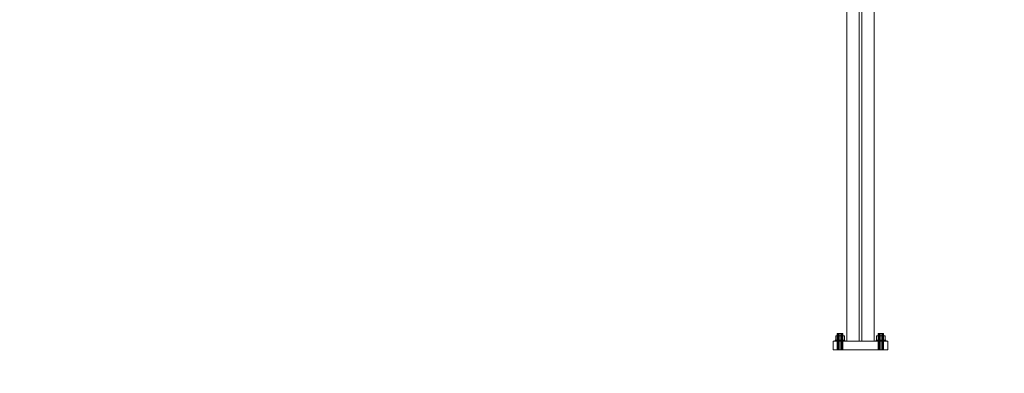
# Model space of a CAD drawing. Header units: millimetres. Extents: x -2233 to 61924, y -68080 to 6847.
# Tile 915 of 1056: x 34576 to 37466, y -69 to 969. Entities that reach past the tile are written whole.
import ezdxf

# ---------------------------------------------------------------- set-up
doc = ezdxf.new("R2010")
doc.units = ezdxf.units.MM
doc.layers.add('COTAS_P', color=1, linetype='Continuous', lineweight=0)
doc.layers.add('lateral_C03', color=7, linetype='Continuous', lineweight=0)
doc.dimstyles.new('R19_100', dxfattribs={"dimtxt": 250, "dimasz": 150, "dimexe": 150, "dimexo": 80, "dimgap": 100, "dimtad": 1, "dimtih": 1, "dimtoh": 1, "dimdsep": 46, "dimcen": 0.09, "dimadec": 0, "dimazin": 0, "dimtfac": 1, "dimtdec": 4, "dimtofl": 0, "dimtmove": 0, "dimatfit": 3, "dimfxl": 1, "dimtolj": 1, "dimtzin": 0, "dimarcsym": 0})

# ---------------------------------------------------------------- blocks, each defined once
blk = doc.blocks.new('DIM_R28_10')
at = {"layer": 'COTAS_P'}
for p, q in [((28860.4, 1727), (40359, 4377)), ((40359, 4377), (40202.7, 4387.2)), ((40359, 4377), (40223, 4299.5)), ((40561.1, 3500), (40359, 4377)), ((28860.4, 1727), (28996.5, 1804.5)), ((29062.5, 850), (28860.4, 1727)), ((28860.4, 1727), (29016.7, 1716.8))]:
    blk.add_line(p, q, dxfattribs=at)
blk.add_text('11800 P', height=250, rotation=12.978, dxfattribs=at).set_placement((34587.3, 3149.5))
blk = doc.blocks.new('DIM_R28_33')
at = {"layer": 'COTAS_P'}
for p, q in [((112.7, 0), (112.7, -2500)), ((61924.1, 0), (61924.1, -2500)), ((112.7, -2500), (262.7, -2455)), ((61924.1, -2500), (61774.1, -2455)), ((112.7, -2500), (61924.1, -2500)), ((112.7, -2500), (262.7, -2545)), ((61924.1, -2500), (61774.1, -2545))]:
    blk.add_line(p, q, dxfattribs=at)
blk.add_text('61811.43 P', height=250, dxfattribs=at).set_placement((31018.4, -2400))

msp = doc.modelspace()

# ---------------------------------------------------------------- linework, layer by layer
at = {"layer": 'lateral_C03'}
for p, q in [((37004.128, 2194.583), (37004.128, 25)), ((37040.628, 2194.583), (37040.628, 25)), ((37047.628, 25), (37047.628, 2194.583)), ((37084.128, 25), (37084.128, 2194.583)), ((36977.728, 40.8), (36971.328, 40.8)), ((36971.328, 28), (36971.328, 40.8)), ((36977.2, 48), (36976.128, 48)), ((36976.128, 0), (36976.128, 48)), ((36980.128, 48), (36977.2, 48)), ((36977.2, 0), (36977.2, 48)), ((36990.528, 40.8), (36977.728, 40.8)), ((36977.728, 28), (36977.728, 40.8)), ((36984.128, 48), (36980.128, 48)), ((36980.128, 0), (36980.128, 48)), ((36988.128, 48), (36984.128, 48)), ((36984.128, 0), (36984.128, 48)), ((36991.056, 48), (36988.128, 48)), ((36988.128, 0), (36988.128, 48)), ((36996.928, 40.8), (36990.528, 40.8)), ((36990.528, 28), (36990.528, 40.8)), ((36992.128, 48), (36991.056, 48)), ((36991.056, 0), (36991.056, 48)), ((36992.128, 48), (36992.128, 0)), ((36996.928, 40.8), (36996.928, 28)), ((37097.728, 40.8), (37091.328, 40.8)), ((37091.328, 28), (37091.328, 40.8)), ((37097.2, 48), (37096.128, 48)), ((37096.128, 0), (37096.128, 48)), ((37100.128, 48), (37097.2, 48)), ((37097.2, 0), (37097.2, 48)), ((37110.528, 40.8), (37097.728, 40.8)), ((37097.728, 28), (37097.728, 40.8)), ((37104.128, 48), (37100.128, 48)), ((37100.128, 0), (37100.128, 48)), ((37108.128, 48), (37104.128, 48)), ((37104.128, 0), (37104.128, 48)), ((37111.056, 48), (37108.128, 48)), ((37108.128, 0), (37108.128, 48)), ((37116.928, 40.8), (37110.528, 40.8)), ((37110.528, 28), (37110.528, 40.8)), ((37112.128, 48), (37111.056, 48)), ((37111.056, 0), (37111.056, 48)), ((37112.128, 48), (37112.128, 0)), ((37116.928, 40.8), (37116.928, 28)), ((36964.128, 25), (37124.128, 25)), ((36964.128, 25), (36964.128, 0)), ((36964.128, 0), (37124.128, 0)), ((36971.194, 28), (36970.128, 28)), ((36970.128, 25), (36970.128, 28)), ((36971.194, 25), (36970.128, 25)), ((36974.228, 28), (36971.194, 28)), ((36971.194, 25), (36971.194, 28)), ((36974.228, 25), (36971.194, 25)), ((36977.728, 28), (36971.328, 28)), ((36978.77, 28), (36974.228, 28)), ((36974.228, 25), (36974.228, 28)), ((36978.77, 25), (36974.228, 25)), ((36977.2, 0), (36976.128, 0)), ((36980.128, 0), (36977.2, 0)), ((36990.528, 28), (36977.728, 28)), ((36984.128, 28), (36978.77, 28)), ((36978.77, 25), (36978.77, 28)), ((36984.128, 25), (36978.77, 25)), ((36984.128, 0), (36980.128, 0)), ((36989.485, 28), (36984.128, 28)), ((36984.128, 25), (36984.128, 28)), ((36989.485, 25), (36984.128, 25)), ((36988.128, 0), (36984.128, 0)), ((36991.056, 0), (36988.128, 0)), ((36994.027, 28), (36989.485, 28)), ((36989.485, 25), (36989.485, 28)), ((36994.027, 25), (36989.485, 25)), ((36990.528, 28), (36996.928, 28)), ((36991.056, 0), (36992.128, 0)), ((36997.062, 28), (36994.027, 28)), ((36994.027, 25), (36994.027, 28)), ((36997.062, 25), (36994.027, 25)), ((36998.128, 28), (36997.062, 28)), ((36997.062, 25), (36997.062, 28)), ((36997.062, 25), (36998.128, 25)), ((36998.128, 28), (36998.128, 25)), ((37004.128, 25), (37084.128, 25)), ((37040.628, 25), (37047.628, 25)), ((37091.194, 28), (37090.128, 28)), ((37090.128, 25), (37090.128, 28)), ((37091.194, 25), (37090.128, 25)), ((37094.228, 28), (37091.194, 28)), ((37091.194, 25), (37091.194, 28)), ((37094.228, 25), (37091.194, 25)), ((37097.728, 28), (37091.328, 28)), ((37098.77, 28), (37094.228, 28)), ((37094.228, 25), (37094.228, 28)), ((37098.77, 25), (37094.228, 25)), ((37097.2, 0), (37096.128, 0)), ((37100.128, 0), (37097.2, 0)), ((37110.528, 28), (37097.728, 28)), ((37104.128, 28), (37098.77, 28)), ((37098.77, 25), (37098.77, 28)), ((37104.128, 25), (37098.77, 25)), ((37104.128, 0), (37100.128, 0)), ((37109.485, 28), (37104.128, 28)), ((37104.128, 25), (37104.128, 28)), ((37109.485, 25), (37104.128, 25)), ((37108.128, 0), (37104.128, 0)), ((37111.056, 0), (37108.128, 0)), ((37114.027, 28), (37109.485, 28)), ((37109.485, 25), (37109.485, 28)), ((37114.027, 25), (37109.485, 25)), ((37110.528, 28), (37116.928, 28)), ((37111.056, 0), (37112.128, 0)), ((37117.062, 28), (37114.027, 28)), ((37114.027, 25), (37114.027, 28)), ((37117.062, 25), (37114.027, 25)), ((37118.128, 28), (37117.062, 28)), ((37117.062, 25), (37117.062, 28)), ((37117.062, 25), (37118.128, 25)), ((37118.128, 28), (37118.128, 25)), ((37124.128, 0), (37124.128, 25))]:
    msp.add_line(p, q, dxfattribs=at)

# ---------------------------------------------------------------- dimensions: what is measured, and where the dimension line sits
at = {"layer": 'COTAS_P'}
for p1, p2, distance, picture, middle in [((29062.547, 850), (40561.134, 3500), 900, 'DIM_R28_10', (34609.722, 3052.011)), ((112.7, 0), (61924.134, 0), -2500, 'DIM_R28_33', (31018.417, -2500))]:
    dim = msp.add_aligned_dim(p1=p1, p2=p2, distance=distance, text='<> P', dimstyle='R19_100', dxfattribs=at)
    dim.commit()
    dim.dimension.update_dxf_attribs({"geometry": picture, "text_midpoint": middle})

doc.saveas('drawing.dxf')
